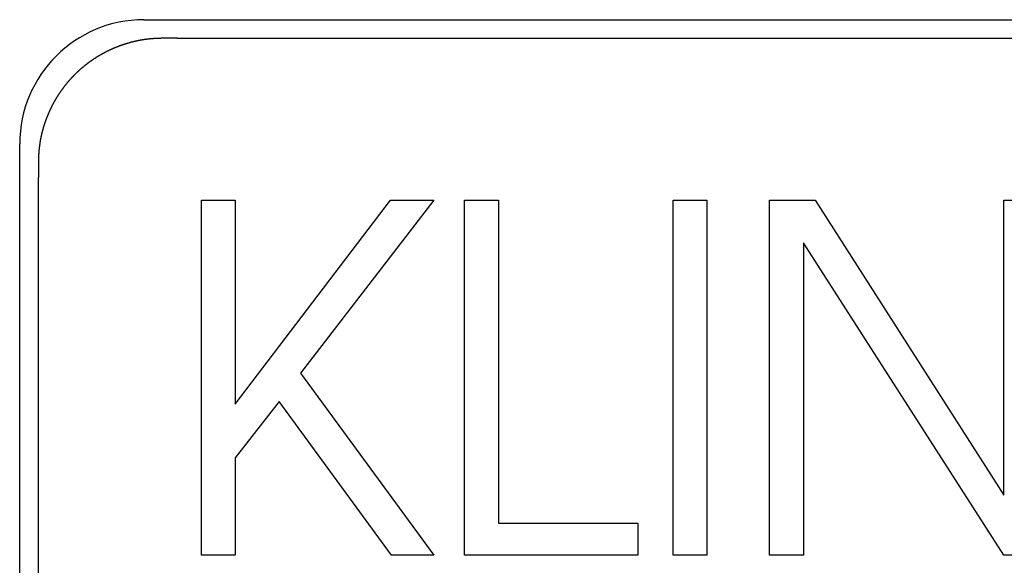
# Model space of a CAD drawing. Extents: x 1107 to 4046, y 937 to 3355.
# Tile 767 of 861: x 3040.25 to 3052.15, y 1764.82 to 1771.41. Entities that reach past the tile are written whole.
import ezdxf

# ---------------------------------------------------------------- set-up
doc = ezdxf.new("R2010")
doc.units = 0
doc.layers.add('KF_VIDA_L___C_LEFT', color=7, linetype='CONTINUOUS')

# ---------------------------------------------------------------- blocks, each defined once
blk = doc.blocks.new('KF_VIDA_L___C_LEFT')
at = {"layer": 'KF_VIDA_L___C_LEFT'}
for p, q in [((152.45, 82.2), (173.65, 82.2)), ((152.8549, 81.9751), (173.2451, 81.9751)), ((150.95, 59.5), (150.95, 80.7)), ((151.175, 59.9049), (151.175, 80.2952)), ((153.1465, 80.0176), (153.5553, 80.0176)), ((153.1465, 75.7288), (153.1465, 80.0176)), ((153.5553, 77.5547), (155.4297, 80.0176)), ((153.5553, 80.0176), (153.5553, 77.5547)), ((155.9546, 80.0176), (154.3429, 77.9282)), ((155.4297, 80.0176), (155.9546, 80.0176)), ((156.3268, 80.0176), (156.7359, 80.0176)), ((156.3268, 75.7288), (156.3268, 80.0176)), ((156.7359, 80.0176), (156.7359, 76.1146)), ((158.8474, 80.0176), (159.2565, 80.0176)), ((158.8474, 75.7288), (158.8474, 80.0176)), ((159.2565, 80.0176), (159.2565, 75.7288)), ((160.0129, 80.0176), (160.5624, 80.0176)), ((160.0129, 75.7288), (160.0129, 80.0176)), ((160.5624, 80.0176), (162.8456, 76.4553)), ((162.8456, 80.0176), (163.2543, 80.0176)), ((162.8456, 76.4553), (162.8456, 80.0176)), ((160.4219, 79.5033), (160.4219, 75.7288)), ((162.8456, 75.7288), (160.4219, 79.5033)), ((154.3429, 77.9282), (155.9546, 75.7288)), ((154.0867, 77.5872), (153.5553, 76.9055)), ((155.4419, 75.7288), (154.0867, 77.5872)), ((153.5553, 76.9055), (153.5553, 75.7288)), ((156.7359, 76.1146), (158.4206, 76.1146)), ((158.4206, 76.1146), (158.4206, 75.7288)), ((153.5553, 75.7288), (153.1465, 75.7288)), ((155.9546, 75.7288), (155.4419, 75.7288)), ((158.4206, 75.7288), (156.3268, 75.7288)), ((159.2565, 75.7288), (158.8474, 75.7288)), ((160.4219, 75.7288), (160.0129, 75.7288)), ((163.2543, 75.7288), (162.8456, 75.7288))]:
    blk.add_line(p, q, dxfattribs=at)
for points in [[(152.675, 81.9751, 0), (152.671, 81.9751, 0), (152.667, 81.9751, 0), (152.663, 81.975, 0), (152.659, 81.975, 0), (152.655, 81.975, 0), (152.65, 81.9749, 0), (152.646, 81.9748, 0), (152.642, 81.9747, 0), (152.638, 81.9746, 0), (152.634, 81.9745, 0), (152.63, 81.9744, 0), (152.626, 81.9743, 0), (152.622, 81.9741, 0), (152.618, 81.974, 0), (152.614, 81.9738, 0), (152.61, 81.9737, 0), (152.606, 81.9735, 0), (152.601, 81.9733, 0), (152.597, 81.9731, 0), (152.593, 81.9729, 0), (152.589, 81.9726, 0), (152.585, 81.9724, 0), (152.581, 81.9721, 0), (152.577, 81.9719, 0), (152.573, 81.9716, 0), (152.569, 81.9713, 0), (152.565, 81.971, 0), (152.561, 81.9707, 0), (152.557, 81.9704, 0), (152.552, 81.9701, 0), (152.548, 81.9697, 0), (152.544, 81.9694, 0), (152.54, 81.969, 0), (152.536, 81.9687, 0), (152.532, 81.9683, 0), (152.528, 81.9679, 0), (152.524, 81.9675, 0), (152.52, 81.9671, 0), (152.516, 81.9666, 0), (152.512, 81.9662, 0), (152.508, 81.9657, 0), (152.504, 81.9653, 0), (152.5, 81.9648, 0), (152.496, 81.9643, 0), (152.491, 81.9638, 0), (152.487, 81.9633, 0), (152.483, 81.9628, 0), (152.479, 81.9623, 0), (152.475, 81.9617, 0), (152.471, 81.9612, 0), (152.467, 81.9606, 0), (152.463, 81.96, 0), (152.459, 81.9595, 0), (152.455, 81.9589, 0), (152.451, 81.9583, 0), (152.447, 81.9576, 0), (152.443, 81.957, 0), (152.439, 81.9564, 0), (152.435, 81.9557, 0), (152.431, 81.9551, 0), (152.427, 81.9544, 0), (152.423, 81.9537, 0), (152.419, 81.953, 0), (152.415, 81.9523, 0), (152.411, 81.9516, 0), (152.407, 81.9509, 0), (152.402, 81.9501, 0), (152.398, 81.9494, 0), (152.394, 81.9486, 0), (152.39, 81.9478, 0), (152.386, 81.9471, 0), (152.382, 81.9463, 0), (152.378, 81.9455, 0), (152.374, 81.9446, 0), (152.37, 81.9438, 0), (152.366, 81.943, 0), (152.362, 81.9421, 0), (152.358, 81.9413, 0), (152.354, 81.9404, 0), (152.35, 81.9395, 0), (152.346, 81.9386, 0), (152.342, 81.9377, 0), (152.338, 81.9368, 0), (152.334, 81.9359, 0), (152.33, 81.9349, 0), (152.326, 81.934, 0), (152.322, 81.933, 0), (152.318, 81.9321, 0), (152.314, 81.9311, 0), (152.31, 81.9301, 0), (152.306, 81.9291, 0), (152.302, 81.9281, 0), (152.298, 81.927, 0), (152.294, 81.926, 0), (152.29, 81.925, 0), (152.286, 81.9239, 0), (152.283, 81.9228, 0), (152.279, 81.9218, 0), (152.275, 81.9207, 0), (152.271, 81.9196, 0), (152.267, 81.9184, 0), (152.263, 81.9173, 0), (152.259, 81.9162, 0), (152.255, 81.915, 0), (152.251, 81.9139, 0), (152.247, 81.9127, 0), (152.243, 81.9115, 0), (152.239, 81.9103, 0), (152.235, 81.9091, 0), (152.231, 81.9079, 0), (152.227, 81.9067, 0), (152.223, 81.9055, 0), (152.219, 81.9042, 0), (152.216, 81.903, 0), (152.212, 81.9017, 0), (152.208, 81.9004, 0), (152.204, 81.8992, 0), (152.2, 81.8979, 0), (152.196, 81.8966, 0), (152.192, 81.8952, 0), (152.188, 81.8939, 0), (152.184, 81.8926, 0), (152.18, 81.8912, 0), (152.177, 81.8899, 0), (152.173, 81.8885, 0), (152.169, 81.8871, 0), (152.165, 81.8857, 0), (152.161, 81.8843, 0), (152.157, 81.8829, 0), (152.153, 81.8815, 0), (152.15, 81.88, 0), (152.146, 81.8786, 0), (152.142, 81.8771, 0), (152.138, 81.8757, 0), (152.134, 81.8742, 0), (152.13, 81.8727, 0), (152.126, 81.8712, 0), (152.123, 81.8697, 0), (152.119, 81.8682, 0), (152.115, 81.8666, 0), (152.111, 81.8651, 0), (152.107, 81.8636, 0), (152.104, 81.862, 0), (152.1, 81.8604, 0), (152.096, 81.8588, 0), (152.092, 81.8573, 0), (152.088, 81.8557, 0), (152.085, 81.854, 0), (152.081, 81.8524, 0), (152.077, 81.8508, 0), (152.073, 81.8492, 0), (152.07, 81.8475, 0), (152.066, 81.8458, 0), (152.062, 81.8442, 0), (152.058, 81.8425, 0), (152.055, 81.8408, 0), (152.051, 81.8391, 0), (152.047, 81.8374, 0), (152.043, 81.8357, 0), (152.04, 81.8339, 0), (152.036, 81.8322, 0), (152.032, 81.8304, 0), (152.029, 81.8287, 0), (152.025, 81.8269, 0), (152.021, 81.8251, 0), (152.018, 81.8233, 0), (152.014, 81.8215, 0), (152.01, 81.8197, 0), (152.007, 81.8179, 0), (152.003, 81.8161, 0), (151.999, 81.8142, 0), (151.996, 81.8124, 0), (151.992, 81.8105, 0), (151.988, 81.8086, 0), (151.985, 81.8068, 0), (151.981, 81.8049, 0), (151.977, 81.803, 0), (151.974, 81.801, 0), (151.97, 81.7991, 0), (151.966, 81.7972, 0), (151.963, 81.7953, 0), (151.959, 81.7933, 0), (151.956, 81.7913, 0), (151.952, 81.7894, 0), (151.948, 81.7874, 0), (151.945, 81.7854, 0), (151.941, 81.7834, 0), (151.938, 81.7814, 0), (151.934, 81.7794, 0), (151.931, 81.7774, 0), (151.927, 81.7753, 0), (151.924, 81.7733, 0), (151.92, 81.7712, 0), (151.916, 81.7691, 0), (151.913, 81.7671, 0), (151.909, 81.765, 0), (151.906, 81.7629, 0), (151.902, 81.7608, 0), (151.899, 81.7587, 0), (151.895, 81.7565, 0), (151.892, 81.7544, 0), (151.888, 81.7523, 0), (151.885, 81.7501, 0), (151.881, 81.748, 0), (151.878, 81.7458, 0), (151.874, 81.7436, 0), (151.871, 81.7414, 0), (151.868, 81.7392, 0), (151.864, 81.737, 0), (151.861, 81.7348, 0), (151.857, 81.7326, 0), (151.854, 81.7303, 0), (151.85, 81.7281, 0), (151.847, 81.7258, 0), (151.844, 81.7236, 0), (151.84, 81.7213, 0), (151.837, 81.719, 0), (151.833, 81.7167, 0), (151.83, 81.7144, 0), (151.827, 81.7121, 0), (151.823, 81.7098, 0), (151.82, 81.7075, 0), (151.817, 81.7051, 0), (151.813, 81.7028, 0), (151.81, 81.7004, 0), (151.807, 81.6981, 0), (151.803, 81.6957, 0), (151.8, 81.6933, 0), (151.797, 81.6909, 0), (151.793, 81.6886, 0), (151.79, 81.6861, 0), (151.787, 81.6837, 0), (151.783, 81.6813, 0), (151.78, 81.6789, 0), (151.777, 81.6764, 0), (151.774, 81.674, 0), (151.77, 81.6715, 0), (151.767, 81.6691, 0), (151.764, 81.6666, 0), (151.761, 81.6641, 0), (151.757, 81.6616, 0), (151.754, 81.6591, 0), (151.751, 81.6566, 0), (151.748, 81.6541, 0), (151.744, 81.6516, 0), (151.741, 81.649, 0), (151.738, 81.6465, 0), (151.735, 81.6439, 0), (151.732, 81.6414, 0), (151.729, 81.6388, 0), (151.725, 81.6362, 0), (151.722, 81.6336, 0), (151.719, 81.631, 0), (151.716, 81.6284, 0), (151.713, 81.6258, 0), (151.71, 81.6232, 0), (151.707, 81.6206, 0), (151.703, 81.6179, 0), (151.7, 81.6153, 0), (151.697, 81.6126, 0), (151.694, 81.61, 0), (151.691, 81.6073, 0), (151.688, 81.6046, 0), (151.685, 81.6019, 0), (151.682, 81.5992, 0), (151.679, 81.5965, 0), (151.676, 81.5938, 0), (151.673, 81.5911, 0), (151.67, 81.5884, 0), (151.667, 81.5856, 0), (151.664, 81.5829, 0), (151.661, 81.5801, 0), (151.658, 81.5774, 0), (151.655, 81.5746, 0), (151.652, 81.5718, 0), (151.649, 81.569, 0), (151.646, 81.5662, 0), (151.643, 81.5634, 0), (151.64, 81.5606, 0), (151.637, 81.5578, 0), (151.634, 81.555, 0), (151.631, 81.5521, 0), (151.628, 81.5493, 0), (151.625, 81.5464, 0), (151.622, 81.5436, 0), (151.619, 81.5407, 0), (151.616, 81.5378, 0), (151.614, 81.535, 0), (151.611, 81.5321, 0), (151.608, 81.5292, 0), (151.605, 81.5263, 0), (151.602, 81.5233, 0), (151.599, 81.5204, 0), (151.596, 81.5175, 0), (151.594, 81.5146, 0), (151.591, 81.5116, 0), (151.588, 81.5087, 0), (151.585, 81.5057, 0), (151.582, 81.5027, 0), (151.58, 81.4997, 0), (151.577, 81.4968, 0), (151.574, 81.4938, 0), (151.571, 81.4908, 0), (151.568, 81.4878, 0), (151.566, 81.4847, 0), (151.563, 81.4817, 0), (151.56, 81.4787, 0), (151.557, 81.4757, 0), (151.555, 81.4726, 0), (151.552, 81.4696, 0), (151.549, 81.4665, 0), (151.547, 81.4634, 0), (151.544, 81.4603, 0), (151.541, 81.4573, 0), (151.539, 81.4542, 0), (151.536, 81.4511, 0), (151.533, 81.448, 0), (151.531, 81.4448, 0), (151.528, 81.4417, 0), (151.525, 81.4386, 0), (151.523, 81.4355, 0), (151.52, 81.4323, 0), (151.518, 81.4292, 0), (151.515, 81.426, 0), (151.512, 81.4228, 0), (151.51, 81.4197, 0), (151.507, 81.4165, 0), (151.505, 81.4133, 0), (151.502, 81.4101, 0), (151.5, 81.4069, 0), (151.497, 81.4037, 0), (151.494, 81.4005, 0), (151.492, 81.3972, 0), (151.489, 81.394, 0), (151.487, 81.3908, 0), (151.484, 81.3875, 0), (151.482, 81.3843, 0), (151.479, 81.381, 0), (151.477, 81.3777, 0), (151.475, 81.3745, 0), (151.472, 81.3712, 0), (151.47, 81.3679, 0), (151.467, 81.3646, 0), (151.465, 81.3613, 0), (151.462, 81.358, 0), (151.46, 81.3547, 0), (151.458, 81.3513, 0), (151.455, 81.348, 0), (151.453, 81.3447, 0), (151.45, 81.3413, 0), (151.448, 81.338, 0), (151.446, 81.3346, 0), (151.443, 81.3313, 0), (151.441, 81.3279, 0), (151.439, 81.3245, 0), (151.436, 81.3211, 0), (151.434, 81.3178, 0), (151.432, 81.3144, 0), (151.429, 81.311, 0), (151.427, 81.3076, 0), (151.425, 81.3042, 0), (151.423, 81.3007, 0), (151.42, 81.2973, 0), (151.418, 81.2939, 0), (151.416, 81.2904, 0), (151.414, 81.287, 0), (151.412, 81.2836, 0), (151.409, 81.2801, 0), (151.407, 81.2766, 0), (151.405, 81.2732, 0), (151.403, 81.2697, 0), (151.401, 81.2662, 0), (151.398, 81.2627, 0), (151.396, 81.2592, 0), (151.394, 81.2558, 0), (151.392, 81.2522, 0), (151.39, 81.2487, 0), (151.388, 81.2452, 0), (151.386, 81.2417, 0), (151.384, 81.2382, 0), (151.382, 81.2347, 0), (151.379, 81.2311, 0), (151.377, 81.2276, 0), (151.375, 81.224, 0), (151.373, 81.2205, 0), (151.371, 81.2169, 0), (151.369, 81.2133, 0), (151.367, 81.2098, 0), (151.365, 81.2062, 0), (151.363, 81.2026, 0), (151.361, 81.199, 0), (151.359, 81.1954, 0), (151.357, 81.1918, 0), (151.355, 81.1882, 0), (151.353, 81.1846, 0), (151.351, 81.181, 0), (151.35, 81.1774, 0), (151.348, 81.1738, 0), (151.346, 81.1701, 0), (151.344, 81.1665, 0), (151.342, 81.1629, 0), (151.34, 81.1592, 0), (151.338, 81.1556, 0), (151.336, 81.1519, 0), (151.335, 81.1482, 0), (151.333, 81.1446, 0), (151.331, 81.1409, 0), (151.329, 81.1372, 0), (151.327, 81.1335, 0), (151.325, 81.1299, 0), (151.324, 81.1262, 0), (151.322, 81.1225, 0), (151.32, 81.1188, 0), (151.318, 81.115, 0), (151.317, 81.1113, 0), (151.315, 81.1076, 0), (151.313, 81.1039, 0), (151.311, 81.1002, 0), (151.31, 81.0964, 0), (151.308, 81.0927, 0), (151.306, 81.0889, 0), (151.305, 81.0852, 0), (151.303, 81.0814, 0), (151.301, 81.0777, 0), (151.3, 81.0739, 0), (151.298, 81.0702, 0), (151.296, 81.0664, 0), (151.295, 81.0626, 0), (151.293, 81.0588, 0), (151.292, 81.055, 0), (151.29, 81.0512, 0), (151.288, 81.0475, 0), (151.287, 81.0437, 0), (151.285, 81.0398, 0), (151.284, 81.036, 0), (151.282, 81.0322, 0), (151.281, 81.0284, 0), (151.279, 81.0246, 0), (151.278, 81.0207, 0), (151.276, 81.0169, 0), (151.275, 81.0131, 0), (151.273, 81.0092, 0), (151.272, 81.0054, 0), (151.27, 81.0015, 0), (151.269, 80.9977, 0), (151.268, 80.9938, 0), (151.266, 80.99, 0), (151.265, 80.9861, 0), (151.263, 80.9823, 0), (151.262, 80.9784, 0), (151.261, 80.9745, 0), (151.259, 80.9706, 0), (151.258, 80.9668, 0), (151.257, 80.9629, 0), (151.255, 80.959, 0), (151.254, 80.9551, 0), (151.253, 80.9512, 0), (151.251, 80.9473, 0), (151.25, 80.9434, 0), (151.249, 80.9395, 0), (151.247, 80.9356, 0), (151.246, 80.9317, 0), (151.245, 80.9278, 0), (151.244, 80.9239, 0), (151.242, 80.9199, 0), (151.241, 80.916, 0), (151.24, 80.9121, 0), (151.239, 80.9082, 0), (151.238, 80.9042, 0), (151.237, 80.9003, 0), (151.235, 80.8963, 0), (151.234, 80.8924, 0), (151.233, 80.8885, 0), (151.232, 80.8845, 0), (151.231, 80.8806, 0), (151.23, 80.8766, 0), (151.229, 80.8727, 0), (151.228, 80.8687, 0), (151.226, 80.8647, 0), (151.225, 80.8608, 0), (151.224, 80.8568, 0), (151.223, 80.8528, 0), (151.222, 80.8489, 0), (151.221, 80.8449, 0), (151.22, 80.8409, 0), (151.219, 80.8369, 0), (151.218, 80.8329, 0), (151.217, 80.8289, 0), (151.216, 80.825, 0), (151.215, 80.821, 0), (151.214, 80.817, 0), (151.214, 80.813, 0), (151.213, 80.809, 0), (151.212, 80.805, 0), (151.211, 80.801, 0), (151.21, 80.7969, 0), (151.209, 80.7929, 0), (151.208, 80.7889, 0), (151.207, 80.7849, 0), (151.207, 80.7809, 0), (151.206, 80.7769, 0), (151.205, 80.7729, 0), (151.204, 80.7688, 0), (151.203, 80.7648, 0), (151.202, 80.7608, 0), (151.202, 80.7567, 0), (151.201, 80.7527, 0), (151.2, 80.7487, 0), (151.199, 80.7446, 0), (151.199, 80.7406, 0), (151.198, 80.7365, 0), (151.197, 80.7325, 0), (151.197, 80.7285, 0), (151.196, 80.7244, 0), (151.195, 80.7204, 0), (151.195, 80.7163, 0), (151.194, 80.7122, 0), (151.193, 80.7082, 0), (151.193, 80.7041, 0), (151.192, 80.7001, 0), (151.191, 80.696, 0), (151.191, 80.6919, 0), (151.19, 80.6879, 0), (151.19, 80.6838, 0), (151.189, 80.6797, 0), (151.188, 80.6757, 0), (151.188, 80.6716, 0), (151.187, 80.6675, 0), (151.187, 80.6634, 0), (151.186, 80.6594, 0), (151.186, 80.6553, 0), (151.185, 80.6512, 0), (151.185, 80.6471, 0), (151.184, 80.643, 0), (151.184, 80.6389, 0), (151.184, 80.6349, 0), (151.183, 80.6308, 0), (151.183, 80.6267, 0), (151.182, 80.6226, 0), (151.182, 80.6185, 0), (151.181, 80.6144, 0), (151.181, 80.6103, 0), (151.181, 80.6062, 0), (151.18, 80.6021, 0), (151.18, 80.598, 0), (151.18, 80.594, 0), (151.179, 80.5899, 0), (151.179, 80.5858, 0), (151.179, 80.5817, 0), (151.179, 80.5776, 0), (151.178, 80.5735, 0), (151.178, 80.5694, 0), (151.178, 80.5653, 0), (151.177, 80.5612, 0), (151.177, 80.5571, 0), (151.177, 80.553, 0), (151.177, 80.5489, 0), (151.177, 80.5448, 0), (151.176, 80.5407, 0), (151.176, 80.5366, 0), (151.176, 80.5325, 0), (151.176, 80.5284, 0), (151.176, 80.5243, 0), (151.176, 80.5202, 0), (151.176, 80.5161, 0), (151.175, 80.512, 0), (151.175, 80.5079, 0), (151.175, 80.5038, 0), (151.175, 80.4997, 0), (151.175, 80.4956, 0), (151.175, 80.4915, 0), (151.175, 80.4874, 0), (151.175, 80.4833, 0), (151.175, 80.4792, 0), (151.175, 80.4751, 0)], [(152.855, 81.9751, 0), (152.853, 81.9751, 0), (152.852, 81.9751, 0), (152.851, 81.9751, 0), (152.849, 81.9751, 0), (152.848, 81.9751, 0), (152.846, 81.9751, 0), (152.845, 81.9751, 0), (152.843, 81.9751, 0), (152.842, 81.9751, 0), (152.841, 81.9751, 0), (152.839, 81.9751, 0), (152.838, 81.9751, 0), (152.836, 81.9751, 0), (152.835, 81.9751, 0), (152.833, 81.9751, 0), (152.832, 81.9751, 0), (152.83, 81.9751, 0), (152.829, 81.9751, 0), (152.828, 81.9751, 0), (152.826, 81.9751, 0), (152.825, 81.9751, 0), (152.823, 81.9751, 0), (152.822, 81.9751, 0), (152.82, 81.9751, 0), (152.819, 81.9751, 0), (152.818, 81.9751, 0), (152.816, 81.9751, 0), (152.815, 81.9751, 0), (152.813, 81.9751, 0), (152.812, 81.9751, 0), (152.81, 81.9751, 0), (152.809, 81.9751, 0), (152.808, 81.9751, 0), (152.806, 81.9751, 0), (152.805, 81.9751, 0), (152.803, 81.9751, 0), (152.802, 81.9751, 0), (152.801, 81.9751, 0), (152.799, 81.9751, 0), (152.798, 81.9751, 0), (152.796, 81.9751, 0), (152.795, 81.9751, 0), (152.793, 81.9751, 0), (152.792, 81.9751, 0), (152.791, 81.9751, 0), (152.789, 81.9751, 0), (152.788, 81.9751, 0), (152.786, 81.9751, 0), (152.785, 81.9751, 0), (152.783, 81.9751, 0), (152.782, 81.9751, 0), (152.781, 81.9751, 0), (152.779, 81.9751, 0), (152.778, 81.9751, 0), (152.776, 81.9751, 0), (152.775, 81.9751, 0), (152.774, 81.9751, 0), (152.772, 81.9751, 0), (152.771, 81.9751, 0), (152.769, 81.9751, 0), (152.768, 81.9751, 0), (152.766, 81.9751, 0), (152.765, 81.9751, 0), (152.764, 81.9751, 0), (152.762, 81.9751, 0), (152.761, 81.9751, 0), (152.759, 81.9751, 0), (152.758, 81.9751, 0), (152.757, 81.9751, 0), (152.755, 81.9751, 0), (152.754, 81.9751, 0), (152.752, 81.9751, 0), (152.751, 81.9751, 0), (152.75, 81.9751, 0), (152.748, 81.9751, 0), (152.747, 81.9751, 0), (152.745, 81.9751, 0), (152.744, 81.9751, 0), (152.742, 81.9751, 0), (152.741, 81.9751, 0), (152.74, 81.9751, 0), (152.738, 81.9751, 0), (152.737, 81.9751, 0), (152.735, 81.9751, 0), (152.734, 81.9751, 0), (152.733, 81.9751, 0), (152.731, 81.9751, 0), (152.73, 81.9751, 0), (152.728, 81.9751, 0), (152.727, 81.9751, 0), (152.726, 81.9751, 0), (152.724, 81.9751, 0), (152.723, 81.9751, 0), (152.721, 81.9751, 0), (152.72, 81.9751, 0), (152.719, 81.9751, 0), (152.717, 81.9751, 0), (152.716, 81.9751, 0), (152.714, 81.9751, 0), (152.713, 81.9751, 0), (152.712, 81.9751, 0), (152.71, 81.9751, 0), (152.709, 81.9751, 0), (152.707, 81.9751, 0), (152.706, 81.9751, 0), (152.704, 81.9751, 0), (152.703, 81.9751, 0), (152.702, 81.9751, 0), (152.7, 81.9751, 0), (152.699, 81.9751, 0), (152.697, 81.9751, 0), (152.696, 81.9751, 0), (152.695, 81.9751, 0), (152.693, 81.9751, 0), (152.692, 81.9751, 0), (152.69, 81.9751, 0), (152.689, 81.9751, 0), (152.688, 81.9751, 0), (152.686, 81.9751, 0), (152.685, 81.9751, 0), (152.683, 81.9751, 0), (152.682, 81.9751, 0), (152.681, 81.9751, 0), (152.679, 81.9751, 0), (152.678, 81.9751, 0), (152.676, 81.9751, 0), (152.675, 81.9751, 0)], [(151.175, 80.4751, 0), (151.175, 80.4737, 0), (151.175, 80.4723, 0), (151.175, 80.4709, 0), (151.175, 80.4694, 0), (151.175, 80.468, 0), (151.175, 80.4666, 0), (151.175, 80.4652, 0), (151.175, 80.4638, 0), (151.175, 80.4624, 0), (151.175, 80.461, 0), (151.175, 80.4596, 0), (151.175, 80.4582, 0), (151.175, 80.4568, 0), (151.175, 80.4553, 0), (151.175, 80.4539, 0), (151.175, 80.4525, 0), (151.175, 80.4511, 0), (151.175, 80.4497, 0), (151.175, 80.4483, 0), (151.175, 80.4469, 0), (151.175, 80.4455, 0), (151.175, 80.4441, 0), (151.175, 80.4426, 0), (151.175, 80.4412, 0), (151.175, 80.4398, 0), (151.175, 80.4384, 0), (151.175, 80.437, 0), (151.175, 80.4356, 0), (151.175, 80.4342, 0), (151.175, 80.4328, 0), (151.175, 80.4313, 0), (151.175, 80.4299, 0), (151.175, 80.4285, 0), (151.175, 80.4271, 0), (151.175, 80.4257, 0), (151.175, 80.4243, 0), (151.175, 80.4229, 0), (151.175, 80.4215, 0), (151.175, 80.4201, 0), (151.175, 80.4186, 0), (151.175, 80.4172, 0), (151.175, 80.4158, 0), (151.175, 80.4144, 0), (151.175, 80.413, 0), (151.175, 80.4116, 0), (151.175, 80.4102, 0), (151.175, 80.4088, 0), (151.175, 80.4073, 0), (151.175, 80.4059, 0), (151.175, 80.4045, 0), (151.175, 80.4031, 0), (151.175, 80.4017, 0), (151.175, 80.4003, 0), (151.175, 80.3989, 0), (151.175, 80.3974, 0), (151.175, 80.396, 0), (151.175, 80.3946, 0), (151.175, 80.3932, 0), (151.175, 80.3918, 0), (151.175, 80.3904, 0), (151.175, 80.389, 0), (151.175, 80.3875, 0), (151.175, 80.3861, 0), (151.175, 80.3847, 0), (151.175, 80.3833, 0), (151.175, 80.3819, 0), (151.175, 80.3805, 0), (151.175, 80.3791, 0), (151.175, 80.3776, 0), (151.175, 80.3762, 0), (151.175, 80.3748, 0), (151.175, 80.3734, 0), (151.175, 80.372, 0), (151.175, 80.3706, 0), (151.175, 80.3691, 0), (151.175, 80.3677, 0), (151.175, 80.3663, 0), (151.175, 80.3649, 0), (151.175, 80.3635, 0), (151.175, 80.3621, 0), (151.175, 80.3606, 0), (151.175, 80.3592, 0), (151.175, 80.3578, 0), (151.175, 80.3564, 0), (151.175, 80.355, 0), (151.175, 80.3535, 0), (151.175, 80.3521, 0), (151.175, 80.3507, 0), (151.175, 80.3493, 0), (151.175, 80.3479, 0), (151.175, 80.3465, 0), (151.175, 80.345, 0), (151.175, 80.3436, 0), (151.175, 80.3422, 0), (151.175, 80.3408, 0), (151.175, 80.3394, 0), (151.175, 80.3379, 0), (151.175, 80.3365, 0), (151.175, 80.3351, 0), (151.175, 80.3337, 0), (151.175, 80.3322, 0), (151.175, 80.3308, 0), (151.175, 80.3294, 0), (151.175, 80.328, 0), (151.175, 80.3266, 0), (151.175, 80.3251, 0), (151.175, 80.3237, 0), (151.175, 80.3223, 0), (151.175, 80.3209, 0), (151.175, 80.3194, 0), (151.175, 80.318, 0), (151.175, 80.3166, 0), (151.175, 80.3152, 0), (151.175, 80.3137, 0), (151.175, 80.3123, 0), (151.175, 80.3109, 0), (151.175, 80.3095, 0), (151.175, 80.308, 0), (151.175, 80.3066, 0), (151.175, 80.3052, 0), (151.175, 80.3038, 0), (151.175, 80.3023, 0), (151.175, 80.3009, 0), (151.175, 80.2995, 0), (151.175, 80.2981, 0), (151.175, 80.2966, 0), (151.175, 80.2952, 0)]]:
    blk.add_polyline3d(points, dxfattribs=at)
blk.add_arc((152.45, 80.7), 1.5, 90, 180, dxfattribs=at)

msp = doc.modelspace()

# ---------------------------------------------------------------- block references
at = {"layer": 'KF_VIDA_L___C_LEFT'}
msp.add_blockref('KF_VIDA_L___C_LEFT', (2889.304, 1689.213), dxfattribs=at)

doc.saveas('drawing.dxf')
